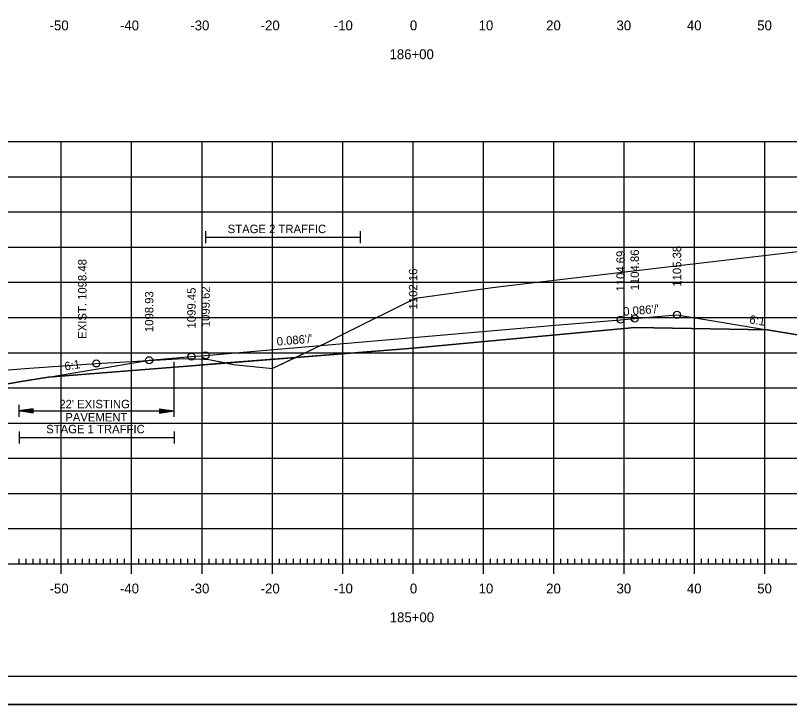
# Model space of a CAD drawing. Extents: x 1322838 to 1324533, y 339903 to 351025.
# Drawn here: x 1323647.2 to 1323757.2, y 349105.2 to 349203.1 of the extents above; entities that cross this region are included whole.
import ezdxf

# ---------------------------------------------------------------- set-up
doc = ezdxf.new("R2010")
doc.units = 0
for name, color, linetype in [('R_Alt Surface', 7, 'Continuous'), ('R_Axis', 7, 'Continuous'), ('R_Axis Annot', 7, 'Continuous'), ('R_Border', 7, 'Continuous'), ('R_Exist Surface', 7, 'Continuous'), ('R_Fin Surface', 7, 'Continuous'), ('R_Fin Surface Annot', 7, 'Continuous'), ('R_Grid', 7, 'Continuous'), ('R_MOT', 7, 'Continuous'), ('R_No Plot', 7, 'Continuous'), ('R_Xsect Elev', 7, 'Continuous')]:
    doc.layers.add(name, color=color, linetype=linetype)

msp = doc.modelspace()

# ---------------------------------------------------------------- linework, layer by layer
at = {"layer": 'R_Alt Surface'}
msp.add_lwpolyline([(1323651.84, 349151.75), (1323672.22, 349153.37), (1323703.72, 349155.87), (1323735.22, 349158.79), (1323754.04, 349158.46)], dxfattribs=at)
at = {"layer": 'R_Axis'}
for p, q in [((1323653.72, 349123.82), (1323653.72, 349126.62)), ((1323663.72, 349123.82), (1323663.72, 349126.62)), ((1323673.72, 349123.82), (1323673.72, 349126.62)), ((1323683.72, 349123.82), (1323683.72, 349126.62)), ((1323693.72, 349123.82), (1323693.72, 349126.62)), ((1323703.72, 349123.82), (1323703.72, 349126.62)), ((1323713.72, 349123.82), (1323713.72, 349126.62)), ((1323723.72, 349123.82), (1323723.72, 349126.62)), ((1323733.72, 349123.82), (1323733.72, 349126.62)), ((1323743.72, 349123.82), (1323743.72, 349126.62)), ((1323753.72, 349123.82), (1323753.72, 349126.62)), ((1323563.72, 349125.22), (1323843.72, 349125.22)), ((1323647.72, 349125.22), (1323647.72, 349125.92)), ((1323648.72, 349125.22), (1323648.72, 349125.92)), ((1323649.72, 349125.22), (1323649.72, 349125.92)), ((1323650.72, 349125.22), (1323650.72, 349125.92)), ((1323651.72, 349125.22), (1323651.72, 349125.92)), ((1323652.72, 349125.22), (1323652.72, 349125.92)), ((1323654.72, 349125.22), (1323654.72, 349125.92)), ((1323655.72, 349125.22), (1323655.72, 349125.92)), ((1323656.72, 349125.22), (1323656.72, 349125.92)), ((1323657.72, 349125.22), (1323657.72, 349125.92)), ((1323658.72, 349125.22), (1323658.72, 349125.92)), ((1323659.72, 349125.22), (1323659.72, 349125.92)), ((1323660.72, 349125.22), (1323660.72, 349125.92)), ((1323661.72, 349125.22), (1323661.72, 349125.92)), ((1323662.72, 349125.22), (1323662.72, 349125.92)), ((1323664.72, 349125.22), (1323664.72, 349125.92)), ((1323665.72, 349125.22), (1323665.72, 349125.92)), ((1323666.72, 349125.22), (1323666.72, 349125.92)), ((1323667.72, 349125.22), (1323667.72, 349125.92)), ((1323668.72, 349125.22), (1323668.72, 349125.92)), ((1323669.72, 349125.22), (1323669.72, 349125.92)), ((1323670.72, 349125.22), (1323670.72, 349125.92)), ((1323671.72, 349125.22), (1323671.72, 349125.92)), ((1323672.72, 349125.22), (1323672.72, 349125.92)), ((1323674.72, 349125.22), (1323674.72, 349125.92)), ((1323675.72, 349125.22), (1323675.72, 349125.92)), ((1323676.72, 349125.22), (1323676.72, 349125.92)), ((1323677.72, 349125.22), (1323677.72, 349125.92)), ((1323678.72, 349125.22), (1323678.72, 349125.92)), ((1323679.72, 349125.22), (1323679.72, 349125.92)), ((1323680.72, 349125.22), (1323680.72, 349125.92)), ((1323681.72, 349125.22), (1323681.72, 349125.92)), ((1323682.72, 349125.22), (1323682.72, 349125.92)), ((1323684.72, 349125.22), (1323684.72, 349125.92)), ((1323685.72, 349125.22), (1323685.72, 349125.92)), ((1323686.72, 349125.22), (1323686.72, 349125.92)), ((1323687.72, 349125.22), (1323687.72, 349125.92)), ((1323688.72, 349125.22), (1323688.72, 349125.92)), ((1323689.72, 349125.22), (1323689.72, 349125.92)), ((1323690.72, 349125.22), (1323690.72, 349125.92)), ((1323691.72, 349125.22), (1323691.72, 349125.92)), ((1323692.72, 349125.22), (1323692.72, 349125.92)), ((1323694.72, 349125.22), (1323694.72, 349125.92)), ((1323695.72, 349125.22), (1323695.72, 349125.92)), ((1323696.72, 349125.22), (1323696.72, 349125.92)), ((1323697.72, 349125.22), (1323697.72, 349125.92)), ((1323698.72, 349125.22), (1323698.72, 349125.92)), ((1323699.72, 349125.22), (1323699.72, 349125.92)), ((1323700.72, 349125.22), (1323700.72, 349125.92)), ((1323701.72, 349125.22), (1323701.72, 349125.92)), ((1323702.72, 349125.22), (1323702.72, 349125.92)), ((1323704.72, 349125.22), (1323704.72, 349125.92)), ((1323705.72, 349125.22), (1323705.72, 349125.92)), ((1323706.72, 349125.22), (1323706.72, 349125.92)), ((1323707.72, 349125.22), (1323707.72, 349125.92)), ((1323708.72, 349125.22), (1323708.72, 349125.92)), ((1323709.72, 349125.22), (1323709.72, 349125.92)), ((1323710.72, 349125.22), (1323710.72, 349125.92)), ((1323711.72, 349125.22), (1323711.72, 349125.92)), ((1323712.72, 349125.22), (1323712.72, 349125.92)), ((1323714.72, 349125.22), (1323714.72, 349125.92)), ((1323715.72, 349125.22), (1323715.72, 349125.92)), ((1323716.72, 349125.22), (1323716.72, 349125.92)), ((1323717.72, 349125.22), (1323717.72, 349125.92)), ((1323718.72, 349125.22), (1323718.72, 349125.92)), ((1323719.72, 349125.22), (1323719.72, 349125.92)), ((1323720.72, 349125.22), (1323720.72, 349125.92)), ((1323721.72, 349125.22), (1323721.72, 349125.92)), ((1323722.72, 349125.22), (1323722.72, 349125.92)), ((1323724.72, 349125.22), (1323724.72, 349125.92)), ((1323725.72, 349125.22), (1323725.72, 349125.92)), ((1323726.72, 349125.22), (1323726.72, 349125.92)), ((1323727.72, 349125.22), (1323727.72, 349125.92)), ((1323728.72, 349125.22), (1323728.72, 349125.92)), ((1323729.72, 349125.22), (1323729.72, 349125.92)), ((1323730.72, 349125.22), (1323730.72, 349125.92)), ((1323731.72, 349125.22), (1323731.72, 349125.92)), ((1323732.72, 349125.22), (1323732.72, 349125.92)), ((1323734.72, 349125.22), (1323734.72, 349125.92)), ((1323735.72, 349125.22), (1323735.72, 349125.92)), ((1323736.72, 349125.22), (1323736.72, 349125.92)), ((1323737.72, 349125.22), (1323737.72, 349125.92)), ((1323738.72, 349125.22), (1323738.72, 349125.92)), ((1323739.72, 349125.22), (1323739.72, 349125.92)), ((1323740.72, 349125.22), (1323740.72, 349125.92)), ((1323741.72, 349125.22), (1323741.72, 349125.92)), ((1323742.72, 349125.22), (1323742.72, 349125.92)), ((1323744.72, 349125.22), (1323744.72, 349125.92)), ((1323745.72, 349125.22), (1323745.72, 349125.92)), ((1323746.72, 349125.22), (1323746.72, 349125.92)), ((1323747.72, 349125.22), (1323747.72, 349125.92)), ((1323748.72, 349125.22), (1323748.72, 349125.92)), ((1323749.72, 349125.22), (1323749.72, 349125.92)), ((1323750.72, 349125.22), (1323750.72, 349125.92)), ((1323751.72, 349125.22), (1323751.72, 349125.92)), ((1323752.72, 349125.22), (1323752.72, 349125.92)), ((1323754.72, 349125.22), (1323754.72, 349125.92)), ((1323755.72, 349125.22), (1323755.72, 349125.92)), ((1323756.72, 349125.22), (1323756.72, 349125.92))]:
    msp.add_line(p, q, dxfattribs=at)
at = {"layer": 'R_Axis Annot'}
for p, q in [((1323674.22, 349172.47), (1323674.22, 349170.77)), ((1323696.22, 349172.47), (1323696.22, 349170.77)), ((1323674.22, 349171.62), (1323696.22, 349171.62)), ((1323647.7, 349147.8), (1323647.7, 349146.09)), ((1323649.7, 349147.24), (1323647.7, 349146.94)), ((1323649.7, 349147.19), (1323648.04, 349146.94)), ((1323649.7, 349147.14), (1323648.38, 349146.94)), ((1323649.7, 349147.09), (1323648.72, 349146.94)), ((1323649.7, 349147.04), (1323649.05, 349146.94)), ((1323649.7, 349146.64), (1323649.7, 349147.24)), ((1323667.7, 349147.24), (1323669.7, 349146.94)), ((1323667.7, 349147.24), (1323667.7, 349146.64)), ((1323667.7, 349147.19), (1323669.37, 349146.94)), ((1323667.7, 349147.14), (1323669.03, 349146.94)), ((1323667.7, 349147.09), (1323668.69, 349146.94)), ((1323667.7, 349147.04), (1323668.35, 349146.94)), ((1323669.7, 349147.8), (1323669.7, 349146.09)), ((1323649.7, 349146.64), (1323647.7, 349146.94)), ((1323647.7, 349146.94), (1323669.7, 349146.94)), ((1323649.7, 349146.69), (1323648.04, 349146.94)), ((1323649.7, 349146.74), (1323648.38, 349146.94)), ((1323649.7, 349146.79), (1323648.72, 349146.94)), ((1323649.7, 349146.85), (1323649.05, 349146.94)), ((1323649.7, 349146.99), (1323649.39, 349146.94)), ((1323649.7, 349146.9), (1323649.39, 349146.94)), ((1323667.7, 349146.99), (1323668.02, 349146.94)), ((1323667.7, 349146.64), (1323669.7, 349146.94)), ((1323667.7, 349146.85), (1323668.35, 349146.94)), ((1323667.7, 349146.74), (1323669.03, 349146.94)), ((1323667.7, 349146.69), (1323669.37, 349146.94)), ((1323667.7, 349146.79), (1323668.69, 349146.94)), ((1323667.7, 349146.9), (1323668.02, 349146.94)), ((1323647.75, 349144.03), (1323647.75, 349142.33)), ((1323669.75, 349144.03), (1323669.75, 349142.33)), ((1323647.75, 349143.18), (1323669.75, 349143.18))]:
    msp.add_line(p, q, dxfattribs=at)
at = {"layer": 'R_Border'}
msp.add_line((1323861.9, 349109.22), (1323545.72, 349109.22), dxfattribs=at)
at = {"layer": 'R_Exist Surface'}
msp.add_lwpolyline([(1323646.17, 349152.77), (1323649.2, 349153), (1323658.7, 349153.69), (1323661.22, 349153.83), (1323671.06, 349154.38), (1323673.96, 349154.3), (1323674.45, 349154.29), (1323678.19, 349153.56), (1323678.62, 349153.49), (1323683.3, 349153.01), (1323683.67, 349152.97), (1323690.84, 349156.37), (1323691.08, 349156.47), (1323693.98, 349157.93), (1323704.07, 349162.98), (1323715.02, 349164.46), (1323717.32, 349164.78), (1323771.26, 349171.12), (1323788.18, 349173.07), (1323816.06, 349174.46), (1323837.03, 349175.58), (1323838.95, 349175.68), (1323843.47, 349175.81), (1323843.72, 349175.82)], dxfattribs=at)
at = {"layer": 'R_Fin Surface'}
msp.add_lwpolyline([(1323644.22, 349150.48), (1323647.72, 349151.07), (1323651.84, 349151.75), (1323665.42, 349154.02), (1323666.21, 349154.15), (1323672.22, 349154.67), (1323674.22, 349154.84), (1323679.58, 349155.3), (1323703.71, 349157.37), (1323703.72, 349157.37), (1323724.5, 349159.16), (1323733.21, 349159.91), (1323733.22, 349159.91), (1323734.17, 349159.99), (1323735.22, 349160.08), (1323737.86, 349160.31), (1323741.22, 349160.6), (1323741.22, 349160.6), (1323746.38, 349159.74), (1323754.04, 349158.46), (1323763.22, 349156.93), (1323778.64, 349162.07), (1323815.74, 349174.44)], dxfattribs=at)
at = {"layer": 'R_Grid'}
for p, q in [((1323563.72, 349185.22), (1323843.72, 349185.22)), ((1323653.72, 349125.22), (1323653.72, 349185.22)), ((1323663.72, 349125.22), (1323663.72, 349185.22)), ((1323673.72, 349125.22), (1323673.72, 349185.22)), ((1323683.72, 349125.22), (1323683.72, 349185.22)), ((1323693.72, 349125.22), (1323693.72, 349185.22)), ((1323703.72, 349125.22), (1323703.72, 349185.22)), ((1323713.72, 349125.22), (1323713.72, 349185.22)), ((1323723.72, 349125.22), (1323723.72, 349185.22)), ((1323733.72, 349125.22), (1323733.72, 349185.22)), ((1323743.72, 349125.22), (1323743.72, 349185.22)), ((1323753.72, 349125.22), (1323753.72, 349185.22)), ((1323563.72, 349180.22), (1323843.72, 349180.22)), ((1323563.72, 349175.22), (1323843.72, 349175.22)), ((1323563.72, 349170.22), (1323843.72, 349170.22)), ((1323563.72, 349165.22), (1323843.72, 349165.22)), ((1323563.72, 349160.22), (1323843.72, 349160.22)), ((1323563.72, 349155.22), (1323843.72, 349155.22)), ((1323563.72, 349150.22), (1323843.72, 349150.22)), ((1323563.72, 349145.22), (1323843.72, 349145.22)), ((1323563.72, 349140.22), (1323843.72, 349140.22)), ((1323563.72, 349135.22), (1323843.72, 349135.22)), ((1323563.72, 349130.22), (1323843.72, 349130.22)), ((1323563.72, 349125.22), (1323843.72, 349125.22))]:
    msp.add_line(p, q, dxfattribs=at)
at = {"layer": 'R_MOT'}
msp.add_line((1323672.2, 349154.2), (1323671.7, 349154.36), dxfattribs=at)
at = {"layer": 'R_No Plot'}
for p, q in [((1323669.7, 349153.91), (1323669.7, 349147.8)), ((1323673.7, 349153.91), (1323673.7, 349147.8)), ((1323533.31, 349105.24), (1323866.65, 349105.24))]:
    msp.add_line(p, q, dxfattribs=at)
for points in [[(1323533.31, 349318.57), (1323866.65, 349318.57), (1323866.65, 349105.24), (1323533.31, 349105.24)], [(1323779.64, 349314.68), (1323799.26, 349314.68), (1323799.26, 349304.8), (1323815.37, 349304.8), (1323838.57, 349304.8), (1323838.57, 349272.13), (1323861.77, 349272.13), (1323861.9, 349109.22), (1323545.72, 349109.22), (1323545.72, 349314.68)], [(1323686.99, 349154.55), (1323690.84, 349156.37), (1323691.08, 349156.47), (1323693.98, 349157.93), (1323704.07, 349162.98), (1323715.02, 349164.46), (1323717.32, 349164.78), (1323771.26, 349171.12), (1323788.18, 349173.07), (1323815.74, 349174.44), (1323778.64, 349162.07), (1323763.22, 349156.93), (1323754.04, 349158.46), (1323735.22, 349158.79), (1323703.72, 349155.87)], [(1323633.56, 349150.27), (1323635.67, 349150.75), (1323642.28, 349152.24), (1323645.17, 349152.64), (1323646.17, 349152.77), (1323649.2, 349153), (1323658.7, 349153.69), (1323661.22, 349153.83), (1323671.06, 349154.38), (1323673.96, 349154.3), (1323674.45, 349154.29), (1323677.15, 349153.77), (1323672.22, 349153.37), (1323651.84, 349151.75), (1323647.72, 349151.07), (1323644.22, 349150.48), (1323644.21, 349150.48), (1323637.38, 349150.35)], [(1323677.15, 349153.77), (1323678.19, 349153.56), (1323678.62, 349153.49), (1323683.3, 349153.01), (1323683.67, 349152.97), (1323686.99, 349154.55)]]:
    msp.add_lwpolyline(points, close=True, dxfattribs=at)
for centre in [(1323733.21, 349159.91), (1323735.22, 349160.08), (1323741.22, 349160.6), (1323672.22, 349154.67), (1323674.22, 349154.84), (1323658.7, 349153.69), (1323666.21, 349154.15)]:
    msp.add_circle(centre, 0.5, dxfattribs=at)

# ---------------------------------------------------------------- texts
at = {"layer": 'R_Axis Annot'}
for s, height, p in [('-50', 1.4, (1323652.06, 349201.02)), ('-40', 1.4, (1323662.06, 349201.02)), ('-30', 1.4, (1323672.06, 349201.02)), ('-20', 1.4, (1323682.06, 349201.02)), ('-10', 1.4, (1323692.45, 349201.02)), ('0', 1.4, (1323703.26, 349201.02)), ('10', 1.4, (1323713.03, 349201.02)), ('20', 1.4, (1323722.63, 349201.02)), ('30', 1.4, (1323732.63, 349201.02)), ('40', 1.4, (1323742.63, 349201.02)), ('50', 1.4, (1323752.63, 349201.02)), ('186+00', 1.4, (1323700.37, 349196.92)), ('STAGE 2 TRAFFIC', 1.2, (1323677.37, 349172.21)), ("22' EXISTING ", 1.2, (1323653.44, 349147.32)), ('PAVEMENT', 1.2, (1323654.29, 349145.45)), ('STAGE 1 TRAFFIC', 1.2, (1323651.58, 349143.77)), ('-50', 1.4, (1323652.06, 349121.02)), ('-40', 1.4, (1323662.06, 349121.02)), ('-30', 1.4, (1323672.06, 349121.02)), ('-20', 1.4, (1323682.06, 349121.02)), ('-10', 1.4, (1323692.45, 349121.02)), ('0', 1.4, (1323703.26, 349121.02)), ('10', 1.4, (1323713.03, 349121.02)), ('20', 1.4, (1323722.63, 349121.02)), ('30', 1.4, (1323732.63, 349121.02)), ('40', 1.4, (1323742.63, 349121.02)), ('50', 1.4, (1323752.63, 349121.02)), ('185+00', 1.4, (1323700.4, 349116.92))]:
    msp.add_text(s, height=height, dxfattribs=at).set_placement(p)
at = {"layer": 'R_Fin Surface Annot'}
for s, rotation, p in [('1105.38', 90, (1323741.82, 349164.6)), ('1104.69', 90, (1323733.81, 349163.91)), ('1104.86', 90, (1323735.82, 349164.08)), ('1102.16', 90, (1323704.32, 349161.37)), ('1098.93', 90, (1323666.81, 349158.15)), ('1099.45', 90, (1323672.82, 349158.67)), ('1099.62', 90, (1323674.82, 349158.84)), ("0.086'/'", 4.915, (1323733.64, 349160.45)), ('6:1', 350.5366, (1323751.45, 349159.4)), ("0.086'/'", 4.9154, (1323684.39, 349156.21)), ('6:1', 9.4633, (1323654.28, 349152.67))]:
    msp.add_text(s, height=1.2, rotation=rotation, dxfattribs=at).set_placement(p)
at = {"layer": 'R_Xsect Elev'}
msp.add_text('EXIST. 1098.48', height=1.2, rotation=90, dxfattribs=at).set_placement((1323657.3, 349157.19))

doc.saveas('drawing.dxf')
